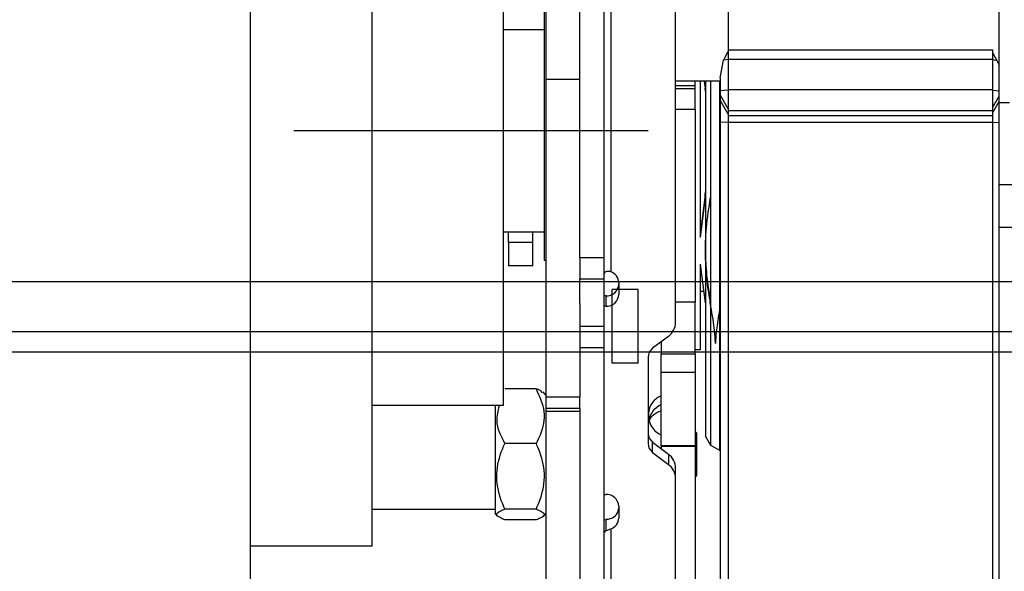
# Model space of a CAD drawing. Header units: inches. Extents: x 170 to 284, y 215 to 248.
# Tile 527 of 656: x 202.4705 to 202.5728, y 244.0679 to 244.1253. Entities that reach past the tile are written whole.
import ezdxf

# ---------------------------------------------------------------- set-up
doc = ezdxf.new("R2010")
doc.units = ezdxf.units.IN
doc.header["$LTSCALE"] = 0.25
doc.header["$MEASUREMENT"] = 0
doc.layers.add('LH FRONT OF HOOD', color=7, linetype='Continuous')

msp = doc.modelspace()

# ---------------------------------------------------------------- linework, layer by layer
at = {"layer": 'LH FRONT OF HOOD'}
for p, q in [((202.4944485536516, 244.0046184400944), (202.4944485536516, 244.155523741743)), ((202.5251428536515, 244.1547132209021), (202.5251428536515, 244.1190819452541)), ((202.5286845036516, 244.1005344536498), (202.5286845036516, 244.1440248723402)), ((202.5312142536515, 244.1005344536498), (202.5312142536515, 244.1440248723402)), ((202.5070973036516, 244.0705605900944), (202.5070973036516, 244.1416293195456)), ((202.5207579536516, 244.0851656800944), (202.5207579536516, 244.1405742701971)), ((202.5722636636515, 244.118749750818), (202.5722636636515, 244.1298151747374)), ((202.5318888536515, 244.1287013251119), (202.5318888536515, 244.0990765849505)), ((202.5386348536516, 244.0938304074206), (202.5386348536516, 244.1277460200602)), ((202.5249742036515, 244.1272269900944), (202.5249742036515, 244.1002429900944)), ((202.5440991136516, 244.1265798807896), (202.5440991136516, 244.1221346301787)), ((202.5207579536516, 244.1242756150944), (202.5249742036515, 244.1242756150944)), ((202.5207579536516, 244.1242756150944), (202.5249742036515, 244.1242756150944)), ((202.543732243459, 244.1213305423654), (202.5440991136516, 244.1219659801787)), ((202.5440991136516, 244.1221346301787), (202.5715890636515, 244.1221346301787)), ((202.5440991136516, 244.1221346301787), (202.5440991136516, 244.1211713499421)), ((202.5440991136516, 244.1211713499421), (202.5715890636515, 244.1211713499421)), ((202.5440991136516, 244.1211713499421), (202.5440991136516, 244.1179818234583)), ((202.5715890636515, 244.1211713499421), (202.5715890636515, 244.1221346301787)), ((202.5715890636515, 244.1217973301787), (202.5720174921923, 244.1210552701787)), ((202.5715890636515, 244.1179818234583), (202.5715890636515, 244.1211713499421)), ((202.5432558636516, 244.1192453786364), (202.5436239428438, 244.1210647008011)), ((202.5440991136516, 244.1211532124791), (202.5436239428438, 244.1210647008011)), ((202.5715890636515, 244.1211350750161), (202.5720174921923, 244.1210552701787)), ((202.5720174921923, 244.1210552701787), (202.5722636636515, 244.1205638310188)), ((202.5432558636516, 244.1192453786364), (202.5432558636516, 244.1178817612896)), ((202.5251428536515, 244.1190819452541), (202.5286845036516, 244.1190819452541)), ((202.5251428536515, 244.1190819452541), (202.5251428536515, 244.0860499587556)), ((202.5432558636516, 244.1189062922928), (202.5386348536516, 244.1189062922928)), ((202.5386348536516, 244.118430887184), (202.5406586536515, 244.118430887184)), ((202.5406586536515, 244.118430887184), (202.5406586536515, 244.1189062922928)), ((202.5406586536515, 244.1180782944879), (202.5406586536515, 244.118430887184)), ((202.5411983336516, 244.1189062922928), (202.5411983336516, 244.1026544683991)), ((202.5416078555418, 244.1189062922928), (202.5416916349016, 244.1181713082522)), ((202.5417380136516, 244.1178565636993), (202.5416916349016, 244.1181713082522)), ((202.5417380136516, 244.1189062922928), (202.5417380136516, 244.0819934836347)), ((202.5423015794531, 244.0810367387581), (202.5423015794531, 244.1189062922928)), ((202.5432122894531, 244.0805109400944), (202.5432122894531, 244.1189062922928)), ((202.5722636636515, 244.1178893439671), (202.5722636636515, 244.1187447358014)), ((202.5406586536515, 244.1180782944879), (202.5386348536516, 244.1180782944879)), ((202.5406586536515, 244.1159728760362), (202.5406586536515, 244.1180782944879)), ((202.5440991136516, 244.1179714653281), (202.5432558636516, 244.1178817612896)), ((202.5432558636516, 244.1178817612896), (202.5432558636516, 244.117467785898)), ((202.5440991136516, 244.1160252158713), (202.5432558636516, 244.117467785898)), ((202.5432558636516, 244.117467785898), (202.5432558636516, 244.1169124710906)), ((202.5715890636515, 244.1179818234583), (202.5440991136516, 244.1179818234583)), ((202.5440991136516, 244.1179818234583), (202.5440991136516, 244.1158586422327)), ((202.5715890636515, 244.1158586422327), (202.5715890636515, 244.1179818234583)), ((202.5715890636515, 244.1179611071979), (202.5722636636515, 244.1178893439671)), ((202.5715890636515, 244.11619178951), (202.5722636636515, 244.1173458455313)), ((202.5722636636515, 244.1173458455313), (202.5722636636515, 244.1178893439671)), ((202.5722636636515, 244.1169242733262), (202.5722636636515, 244.1173458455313)), ((202.5440991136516, 244.1154699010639), (202.5432558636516, 244.1169124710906)), ((202.5432558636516, 244.1169124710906), (202.5432558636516, 244.1146045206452)), ((202.5715890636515, 244.1156364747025), (202.5722636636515, 244.1167905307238)), ((202.5722636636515, 244.1166801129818), (202.5722636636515, 244.1169242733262)), ((202.5722636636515, 244.1146062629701), (202.5722636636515, 244.1166801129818)), ((202.5733092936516, 244.1166463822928), (202.5722636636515, 244.1166463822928)), ((202.5386348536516, 244.1159728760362), (202.5406586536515, 244.1159728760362)), ((202.5406586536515, 244.1159728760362), (202.5406586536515, 244.0959221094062)), ((202.5440991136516, 244.1158586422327), (202.5715890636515, 244.1158586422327)), ((202.5440991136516, 244.1158586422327), (202.5440991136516, 244.1153033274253)), ((202.5715890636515, 244.1153033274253), (202.5440991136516, 244.1153033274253)), ((202.5440991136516, 244.1153033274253), (202.5440991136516, 244.1146275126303)), ((202.5715890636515, 244.1153033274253), (202.5715890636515, 244.1158586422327)), ((202.5715890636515, 244.1146275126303), (202.5715890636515, 244.1153033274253)), ((202.5440991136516, 244.1146251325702), (202.5432558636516, 244.1146045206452)), ((202.5432558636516, 244.1146045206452), (202.5432558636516, 244.0521204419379)), ((202.5440991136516, 244.1146275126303), (202.5715890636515, 244.1146275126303)), ((202.5440991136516, 244.1146275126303), (202.5440991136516, 244.0504912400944)), ((202.5715890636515, 244.0504912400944), (202.5715890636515, 244.1146275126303)), ((202.5715890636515, 244.1146227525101), (202.5722636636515, 244.1146062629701)), ((202.5722636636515, 244.0519969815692), (202.5722636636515, 244.1146062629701)), ((202.5357678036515, 244.1137349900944), (202.4989738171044, 244.1137349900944)), ((202.5722636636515, 244.1081378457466), (202.5763888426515, 244.1081378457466)), ((202.5416916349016, 244.1070698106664), (202.5411983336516, 244.1029450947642)), ((202.5416916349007, 244.1070698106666), (202.5417380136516, 244.1073762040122)), ((202.5416916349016, 244.1068056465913), (202.5417380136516, 244.1071131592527)), ((202.5416916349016, 244.1068056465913), (202.5416916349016, 244.1070698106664)), ((202.5416916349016, 244.1068056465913), (202.5411983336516, 244.1026544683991)), ((202.5249742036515, 244.1031943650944), (202.5207579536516, 244.1031943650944)), ((202.5249742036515, 244.1031943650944), (202.5207579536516, 244.1031943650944)), ((202.5212639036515, 244.1021340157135), (202.5212639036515, 244.1031943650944)), ((202.5237936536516, 244.1021340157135), (202.5237936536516, 244.1031943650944)), ((202.5722636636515, 244.1037060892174), (202.5763888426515, 244.1037060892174)), ((202.5237936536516, 244.1021340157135), (202.5212639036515, 244.1021340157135)), ((202.5212639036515, 244.1021340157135), (202.5212639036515, 244.0996996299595)), ((202.5237936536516, 244.0996996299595), (202.5237936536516, 244.1021340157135)), ((202.5417440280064, 244.1015676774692), (202.5417380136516, 244.1011285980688)), ((202.5237936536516, 244.0996996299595), (202.5212639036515, 244.0996996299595)), ((202.5251428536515, 244.1002429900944), (202.5249742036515, 244.1002429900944)), ((202.5312142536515, 244.1005344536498), (202.5286845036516, 244.1005344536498)), ((202.5286845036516, 244.1005344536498), (202.5286845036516, 244.0983543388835)), ((202.5312142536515, 244.0983543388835), (202.5312142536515, 244.1005344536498)), ((202.5411983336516, 244.0998623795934), (202.5411983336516, 244.0909672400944)), ((202.5411983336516, 244.0998623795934), (202.5416916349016, 244.0958349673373)), ((206.7721258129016, 244.0980381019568), (202.2608417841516, 244.0980381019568)), ((202.5286845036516, 244.0983543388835), (202.5312142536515, 244.0983543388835)), ((202.5286845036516, 244.095770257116), (202.5286845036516, 244.0983543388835)), ((202.5312142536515, 244.0933819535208), (202.5312142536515, 244.0983543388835)), ((202.5327321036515, 244.0979430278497), (202.5327321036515, 244.0967202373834)), ((202.5347559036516, 244.0972273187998), (202.5320575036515, 244.0972273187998)), ((202.5320575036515, 244.0895848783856), (202.5320575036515, 244.0972273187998)), ((202.5347559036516, 244.0895848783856), (202.5347559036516, 244.0972273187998)), ((202.5415442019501, 244.0970386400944), (202.5411983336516, 244.0970386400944)), ((202.5286845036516, 244.095770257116), (202.5286845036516, 244.0860499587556)), ((202.5313829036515, 244.0965665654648), (202.5312142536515, 244.0965665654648)), ((202.5313829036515, 244.0965665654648), (202.5313829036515, 244.0954974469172)), ((202.5406586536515, 244.0959221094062), (202.5386348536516, 244.0959221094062)), ((202.5406586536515, 244.0905431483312), (202.5406586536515, 244.0959221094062)), ((202.5422313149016, 244.0958349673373), (202.5422313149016, 244.0963172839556)), ((202.5313829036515, 244.0954974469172), (202.5312142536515, 244.0954974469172)), ((206.7721258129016, 244.092845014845), (202.2608417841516, 244.092845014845)), ((202.5312142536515, 244.0933819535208), (202.5286845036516, 244.0933819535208)), ((202.5312142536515, 244.0912018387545), (202.5312142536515, 244.0933819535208)), ((202.5378818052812, 244.0923667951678), (202.5362497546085, 244.0911256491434)), ((202.5371170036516, 244.0917851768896), (202.5371170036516, 244.0905431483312)), ((206.7721258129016, 244.0907386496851), (202.2608417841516, 244.0907386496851)), ((202.5286845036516, 244.0912018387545), (202.5312142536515, 244.0912018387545)), ((202.5312142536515, 244.0447298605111), (202.5312142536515, 244.0912018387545)), ((202.5371170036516, 244.0905431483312), (202.5406586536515, 244.0905431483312)), ((202.5371170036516, 244.0886187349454), (202.5371170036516, 244.0905431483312)), ((202.5411983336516, 244.0909672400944), (202.5406586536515, 244.0909672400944)), ((202.5406586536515, 244.0905431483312), (202.5406586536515, 244.0886187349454)), ((202.5347559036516, 244.0895848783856), (202.5320575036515, 244.0895848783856)), ((202.5357678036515, 244.0901889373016), (202.5357678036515, 244.0812413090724)), ((202.5406586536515, 244.0886187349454), (202.5371170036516, 244.0886187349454)), ((202.5371170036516, 244.0809762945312), (202.5371170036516, 244.0886187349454)), ((202.5406586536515, 244.0886187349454), (202.5406586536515, 244.0809762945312)), ((202.5241309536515, 244.0869192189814), (202.5208928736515, 244.0869192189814)), ((202.5248357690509, 244.086587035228), (202.5251428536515, 244.0862287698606)), ((202.5248357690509, 244.086587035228), (202.5251428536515, 244.0862287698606)), ((202.5286845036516, 244.0860499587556), (202.5251428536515, 244.0860499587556)), ((202.5251428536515, 244.0860499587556), (202.5251428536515, 244.0848814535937)), ((202.5286845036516, 244.0848814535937), (202.5286845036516, 244.0860499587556)), ((202.5207579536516, 244.0851656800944), (202.5070973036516, 244.0851656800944)), ((202.5207579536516, 244.0851656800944), (202.5070973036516, 244.0851656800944)), ((202.5198809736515, 244.0851656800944), (202.5198809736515, 244.0739843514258)), ((202.5286845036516, 244.0848814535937), (202.5251428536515, 244.0848814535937)), ((202.5251428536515, 244.0848814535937), (202.5251428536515, 244.0845910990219)), ((202.5251428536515, 244.0845910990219), (202.5286845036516, 244.0845910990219)), ((202.5251428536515, 244.0845910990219), (202.5251428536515, 244.0653321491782)), ((202.5286845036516, 244.0848814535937), (202.5286845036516, 244.0845910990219)), ((202.5286845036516, 244.0845910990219), (202.5286845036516, 244.0653321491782)), ((202.5406586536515, 244.0824676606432), (202.5408273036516, 244.0822990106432)), ((202.5406586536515, 244.0824676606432), (202.5408273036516, 244.0822990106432)), ((202.5408273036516, 244.0779141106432), (202.5408273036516, 244.0822990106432)), ((202.5362497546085, 244.0803045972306), (202.5362497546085, 244.0813737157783)), ((202.5362497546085, 244.0813737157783), (202.5378818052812, 244.0801325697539)), ((202.5423015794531, 244.0810367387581), (202.5417380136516, 244.0819934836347)), ((202.5241309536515, 244.0812350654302), (202.5208928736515, 244.0812350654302)), ((202.5362497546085, 244.0803045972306), (202.5378818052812, 244.0790634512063)), ((202.5406586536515, 244.0809762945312), (202.5371170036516, 244.0809762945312)), ((202.5371170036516, 244.0809429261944), (202.5406586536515, 244.0809429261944)), ((202.5371170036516, 244.0809429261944), (202.5371170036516, 244.080714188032)), ((202.5406586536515, 244.0809429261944), (202.5406586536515, 244.0611692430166)), ((202.5432122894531, 244.0805109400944), (202.5423015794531, 244.0810367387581)), ((202.5432558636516, 244.0805109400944), (202.5432122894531, 244.0805109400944)), ((202.5378818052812, 244.0801325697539), (202.5378818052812, 244.0790634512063)), ((202.5386348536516, 244.0775998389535), (202.5386348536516, 244.0786689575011)), ((202.5386348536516, 244.0590056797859), (202.5386348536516, 244.0775998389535)), ((202.5408273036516, 244.0779141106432), (202.5406586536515, 244.0777454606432)), ((202.5408273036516, 244.0779141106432), (202.5406586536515, 244.0777454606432)), ((202.5312142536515, 244.0759327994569), (202.5313829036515, 244.0759327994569)), ((202.5198809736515, 244.0743724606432), (202.5070973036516, 244.0743724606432)), ((202.5198809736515, 244.0743724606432), (202.5070973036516, 244.0743724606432)), ((202.5241309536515, 244.074422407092), (202.5208928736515, 244.074422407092)), ((202.5327321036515, 244.0747100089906), (202.5327321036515, 244.0734872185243)), ((202.5201441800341, 244.0736772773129), (202.5198809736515, 244.0739843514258)), ((202.5201441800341, 244.0736772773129), (202.5198809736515, 244.0739843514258)), ((202.5241309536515, 244.073293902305), (202.5208928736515, 244.073293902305)), ((202.5251428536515, 244.0739843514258), (202.5248357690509, 244.0736260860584)), ((202.5251428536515, 244.0739843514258), (202.5248357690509, 244.0736260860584)), ((202.5312142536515, 244.0733031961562), (202.5313829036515, 244.0733165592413)), ((202.5313829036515, 244.0733165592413), (202.5313829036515, 244.0721679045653)), ((202.5318888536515, 244.0723536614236), (202.5318888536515, 244.0580503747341)), ((202.5070973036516, 244.0705605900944), (202.4944485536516, 244.0705605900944)), ((202.5070973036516, 244.0705605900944), (202.4944485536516, 244.0705605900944))]:
    msp.add_line(p, q, dxfattribs=at)
for centre, radius, start, end in [((202.5314541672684, 244.0988358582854), 0.0002440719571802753, 106.976407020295, 169.4085056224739), ((202.531502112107, 244.0979084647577), 0.001230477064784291, 1.609603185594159, 71.68131170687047), ((202.5314431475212, 244.0978558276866), 0.001290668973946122, 267.3246632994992, 357.0478590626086), ((202.5314431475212, 244.0967867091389), 0.001290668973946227, 267.3246632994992, 357.0478590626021), ((202.5367893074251, 244.0938544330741), 0.001845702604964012, 306.292974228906, 359.2541553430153), ((202.5369489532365, 244.0901735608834), 0.001181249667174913, 126.2929742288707, 179.2541553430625), ((202.5369489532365, 244.0823258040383), 0.001181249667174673, 180.7458446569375, 233.7070257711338), ((202.5369489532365, 244.0812566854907), 0.001181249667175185, 180.7458446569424, 233.7070257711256), ((202.5367893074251, 244.0786449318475), 0.001845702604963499, 0.7458446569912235, 53.70702577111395), ((202.5367893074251, 244.0775758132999), 0.001845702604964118, 0.7458446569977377, 53.70702577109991), ((202.5314431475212, 244.0746435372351), 0.001290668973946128, 2.952140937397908, 92.67533670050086), ((202.531502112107, 244.0745909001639), 0.001230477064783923, 288.3186882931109, 358.390396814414), ((202.531502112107, 244.0735217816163), 0.001230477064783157, 288.3186882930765, 358.3903968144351), ((202.5314541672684, 244.0719344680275), 0.0002440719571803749, 106.976407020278, 169.408505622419)]:
    msp.add_arc(centre, radius, start, end, dxfattribs=at)
at = {"layer": 'LH FRONT OF HOOD', "extrusion": (0, 0, -1)}
for major_axis, ratio, start_param, end_param in [((0, 0.002368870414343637), 0.8543312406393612, 4.933611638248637, 5.925614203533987), ((-0.002023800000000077, 0), 0.821883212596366, 0.2493539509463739, 1.213225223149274)]:
    msp.add_ellipse((202.5378253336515, 244.0830731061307), major_axis=major_axis, ratio=ratio, start_param=start_param, end_param=end_param, dxfattribs=at)
at = {"layer": 'LH FRONT OF HOOD'}
for points, knots in [([(202.543733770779, 244.1213296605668), (202.5437231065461, 244.1213120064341), (202.5436915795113, 244.1212598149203), (202.5436554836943, 244.1211795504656), (202.5436314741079, 244.1211048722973), (202.5436257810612, 244.1210745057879), (202.5436239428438, 244.1210647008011)], [0, 0, 0, 0, 0.2355547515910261, 0.6963785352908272, 0.9019642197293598, 1, 1, 1, 1]), ([(202.5422313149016, 244.1068056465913), (202.5420651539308, 244.105751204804), (202.5417328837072, 244.1036426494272), (202.5416694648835, 244.100711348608), (202.5418409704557, 244.0980392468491), (202.5421012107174, 244.0965696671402), (202.5422313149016, 244.0958349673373)], [0, 0, 0, 0, 0.249794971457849, 0.499512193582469, 0.7497867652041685, 1, 1, 1, 1]), ([(202.5417380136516, 244.1002939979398), (202.5418000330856, 244.0994598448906), (202.5419271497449, 244.0977501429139), (202.5421283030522, 244.0968025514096), (202.5422313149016, 244.0963172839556)], [0, 0, 0, 0, 0.4878938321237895, 1, 1, 1, 1]), ([(202.5318888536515, 244.0990765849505), (202.5318216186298, 244.0990955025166), (202.5316870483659, 244.0991333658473), (202.5315077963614, 244.0991187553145), (202.5314199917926, 244.0990839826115), (202.5313829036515, 244.0990692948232)], [0, 0, 0, 0, 0.3657824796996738, 0.7321101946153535, 1, 1, 1, 1]), ([(202.5427752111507, 244.0916179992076), (202.542757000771, 244.0920890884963), (202.5427204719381, 244.0930340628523), (202.5423946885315, 244.0948994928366), (202.5422313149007, 244.0958349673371)], [0, 0, 0, 0, 0.4985207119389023, 1, 1, 1, 1]), ([(202.5432558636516, 244.0954454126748), (202.5431196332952, 244.0946619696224), (202.5428217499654, 244.0929488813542), (202.5427915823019, 244.0920861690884), (202.5427752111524, 244.0916179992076)], [0, 0, 0, 0, 0.4573278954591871, 1, 1, 1, 1]), ([(202.5247435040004, 244.086507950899), (202.5247131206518, 244.0865883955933), (202.524659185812, 244.0867311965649), (202.5242915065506, 244.0868620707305), (202.5241309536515, 244.0869192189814)], [0, 0, 0, 0, 0.5633343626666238, 1, 1, 1, 1]), ([(202.5241309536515, 244.0869192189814), (202.5244873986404, 244.0861435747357), (202.5252043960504, 244.084583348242), (202.5248208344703, 244.082575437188), (202.5242795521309, 244.0815237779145), (202.5241309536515, 244.0812350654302)], [0, 0, 0, 0, 0.4176583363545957, 0.8401294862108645, 1, 1, 1, 1]), ([(202.5247435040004, 244.086507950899), (202.5247131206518, 244.0865883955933), (202.524659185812, 244.0867311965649), (202.5242915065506, 244.0868620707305), (202.5241309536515, 244.0869192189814)], [0, 0, 0, 0, 0.5633343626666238, 1, 1, 1, 1]), ([(202.5241309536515, 244.0869192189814), (202.5244873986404, 244.0861435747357), (202.5252043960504, 244.084583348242), (202.5248208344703, 244.082575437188), (202.5242795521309, 244.0815237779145), (202.5241309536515, 244.0812350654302)], [0, 0, 0, 0, 0.4176583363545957, 0.8401294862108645, 1, 1, 1, 1]), ([(202.5371170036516, 244.0861785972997), (202.5370942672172, 244.0861693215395), (202.5368935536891, 244.0860874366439), (202.5365299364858, 244.0858564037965), (202.5361163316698, 244.0853844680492), (202.5358335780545, 244.0847464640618), (202.5357610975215, 244.0839675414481), (202.5359715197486, 244.0831895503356), (202.5364190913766, 244.0825752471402), (202.5368448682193, 244.0822752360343), (202.5370805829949, 244.0821760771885), (202.5371170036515, 244.082160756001)], [0, 0, 0, 0, 0.01332145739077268, 0.1175996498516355, 0.2343148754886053, 0.3706443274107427, 0.5307704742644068, 0.7107144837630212, 0.8598174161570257, 0.9783401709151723, 1, 1, 1, 1]), ([(202.5208928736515, 244.0812350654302), (202.5205008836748, 244.0820146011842), (202.5198545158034, 244.0833000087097), (202.5201964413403, 244.0846387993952), (202.5203310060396, 244.0851656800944)], [0, 0, 0, 0, 0.6064502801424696, 0.9999999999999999, 0.9999999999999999, 0.9999999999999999, 0.9999999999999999]), ([(202.5208928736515, 244.0812350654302), (202.5205008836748, 244.0820146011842), (202.5198545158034, 244.0833000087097), (202.5201964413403, 244.0846387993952), (202.5203310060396, 244.0851656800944)], [0, 0, 0, 0, 0.6064502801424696, 0.9999999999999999, 0.9999999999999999, 0.9999999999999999, 0.9999999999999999]), ([(202.5208928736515, 244.074422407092), (202.5207643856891, 244.0747185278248), (202.5202600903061, 244.0758807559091), (202.5198579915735, 244.0780374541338), (202.5203662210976, 244.080043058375), (202.5208082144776, 244.0810434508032), (202.5208928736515, 244.0812350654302)], [0, 0, 0, 0, 0.1367615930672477, 0.5367681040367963, 0.9112728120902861, 1, 1, 1, 1]), ([(202.5208928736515, 244.074422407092), (202.5207643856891, 244.0747185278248), (202.5202600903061, 244.0758807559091), (202.5198579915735, 244.0780374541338), (202.5203662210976, 244.080043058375), (202.5208082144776, 244.0810434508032), (202.5208928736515, 244.0812350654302)], [0, 0, 0, 0, 0.1367615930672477, 0.5367681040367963, 0.9112728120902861, 1, 1, 1, 1]), ([(202.5241309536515, 244.0812350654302), (202.5242156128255, 244.0810434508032), (202.5246576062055, 244.080043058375), (202.5251658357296, 244.0780374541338), (202.524763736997, 244.0758807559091), (202.5242594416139, 244.0747185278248), (202.5241309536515, 244.074422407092)], [0, 0, 0, 0, 0.08872718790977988, 0.4632318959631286, 0.8632384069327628, 1, 1, 1, 1]), ([(202.5241309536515, 244.0812350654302), (202.5242156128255, 244.0810434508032), (202.5246576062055, 244.080043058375), (202.5251658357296, 244.0780374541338), (202.524763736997, 244.0758807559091), (202.5242594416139, 244.0747185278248), (202.5241309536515, 244.074422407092)], [0, 0, 0, 0, 0.08872718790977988, 0.4632318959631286, 0.8632384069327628, 1, 1, 1, 1]), ([(202.5208928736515, 244.073293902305), (202.5205364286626, 244.0734478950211), (202.5198194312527, 244.0737576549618), (202.5202029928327, 244.074156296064), (202.5207442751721, 244.0743650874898), (202.5208928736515, 244.074422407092)], [0, 0, 0, 0, 0.4176583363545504, 0.8401294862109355, 1, 1, 1, 1]), ([(202.5208928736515, 244.073293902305), (202.5205364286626, 244.0734478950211), (202.5198194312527, 244.0737576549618), (202.5202029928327, 244.074156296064), (202.5207442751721, 244.0743650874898), (202.5208928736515, 244.074422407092)], [0, 0, 0, 0, 0.4176583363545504, 0.8401294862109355, 1, 1, 1, 1]), ([(202.5241309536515, 244.074422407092), (202.5244873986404, 244.0742684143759), (202.5252043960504, 244.0739586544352), (202.5248208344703, 244.073560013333), (202.5242795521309, 244.0733512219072), (202.5241309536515, 244.073293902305)], [0, 0, 0, 0, 0.4176583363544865, 0.8401294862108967, 1, 1, 1, 1]), ([(202.5241309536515, 244.074422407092), (202.5244873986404, 244.0742684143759), (202.5252043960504, 244.0739586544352), (202.5248208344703, 244.073560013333), (202.5242795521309, 244.0733512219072), (202.5241309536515, 244.073293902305)], [0, 0, 0, 0, 0.4176583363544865, 0.8401294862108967, 1, 1, 1, 1]), ([(202.5318888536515, 244.0734227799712), (202.5317530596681, 244.0733824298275), (202.531586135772, 244.0733328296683), (202.5314148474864, 244.0733191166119), (202.5313829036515, 244.0733165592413)], [0, 0, 0, 0, 0.8135083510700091, 1, 1, 1, 1]), ([(202.5313829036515, 244.0721679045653), (202.5314350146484, 244.0721899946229), (202.5315393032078, 244.0722342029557), (202.5317245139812, 244.0722947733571), (202.5318400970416, 244.0723361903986), (202.5318888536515, 244.0723536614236)], [0, 0, 0, 0, 0.3660576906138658, 0.7325829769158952, 1, 1, 1, 1])]:
    msp.add_open_spline(points, degree=3, knots=knots, dxfattribs=at)

doc.saveas('drawing.dxf')
